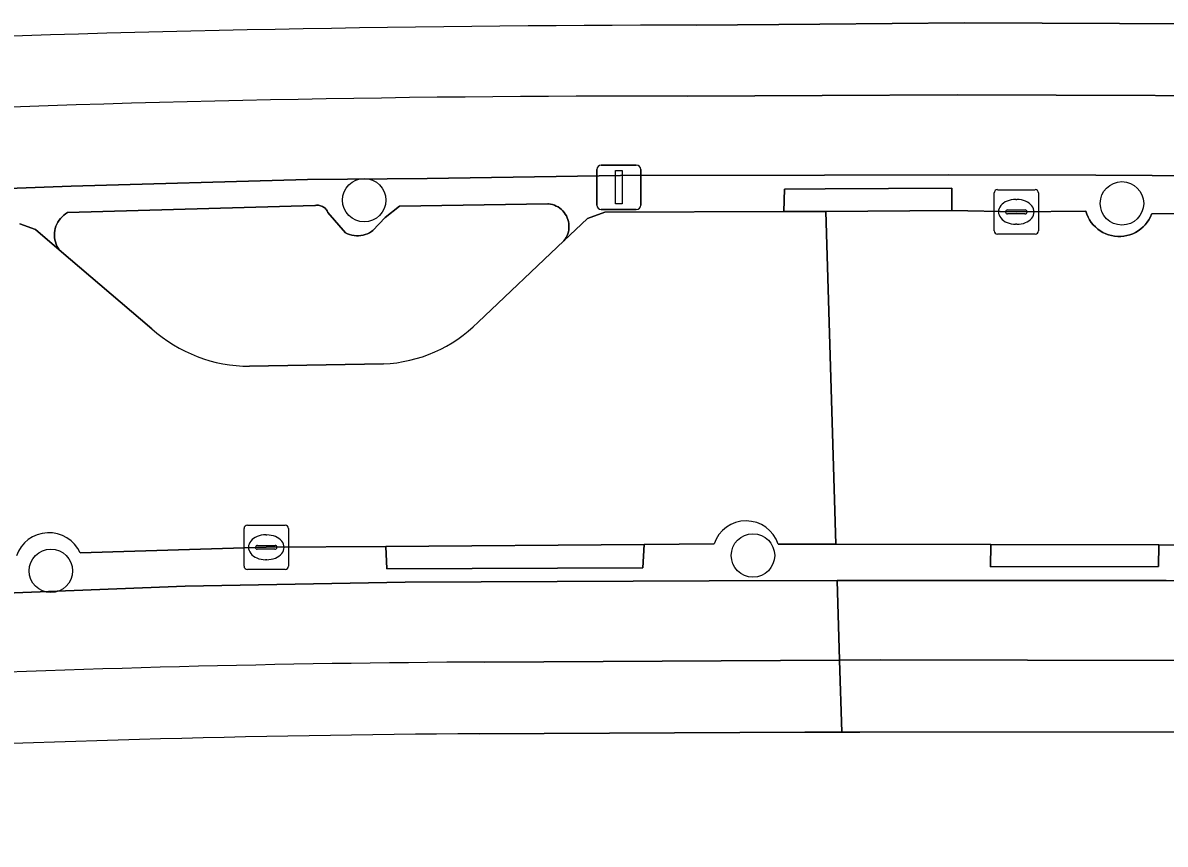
# Model space of a CAD drawing. Extents: x 157320 to 158835, y 386650 to 388491.
# Drawn here: x 158120.43 to 158146.17, y 387813.66 to 387832.17 of the extents above; entities that cross this region are included whole.
import ezdxf

# ---------------------------------------------------------------- set-up
doc = ezdxf.new("R2010")
doc.units = 0
for name, color, linetype in [('IMGEO_Berm_open', 7, 'Continuous'), ('IMGEO_Boom', 7, 'Continuous'), ('IMGEO_Erf', 7, 'Continuous'), ('IMGEO_Fietspad_open', 7, 'Continuous'), ('IMGEO_Kolk', 7, 'Continuous'), ('IMGEO_Lichtmast', 7, 'Continuous'), ('IMGEO_Rijbaan_lokaal_open', 7, 'Continuous'), ('IMGEO_Verkeerseiland_groen', 7, 'Continuous'), ('IMGEO_Voetpad_open', 7, 'Continuous')]:
    doc.layers.add(name, color=color, linetype=linetype)

msp = doc.modelspace()

# ---------------------------------------------------------------- linework, layer by layer
at = {"layer": 'IMGEO_Berm_open'}
for points in [[(158150.948, 387828.696), (158144.604, 387828.734), (158141.282, 387828.741), (158138.496, 387828.735), (158133.9, 387828.724), (158129.543, 387828.663), (158126.85, 387828.634), (158121.522, 387828.49), (158105.856, 387827.907)], [(158120.366, 387827.636), (158120.718, 387827.509), (158121.253, 387827.053), (158121.228, 387827.09), (158121.204, 387827.135), (158121.183, 387827.183), (158121.167, 387827.231), (158121.156, 387827.281), (158121.148, 387827.332), (158121.146, 387827.384), (158121.148, 387827.435), (158121.154, 387827.486), (158121.165, 387827.536), (158121.181, 387827.585), (158121.201, 387827.633), (158121.225, 387827.678), (158121.253, 387827.721), (158121.284, 387827.762), (158121.319, 387827.799), (158121.358, 387827.834), (158121.399, 387827.864), (158121.443, 387827.891), (158127.009, 387828.051), (158127.026, 387828.054), (158127.049, 387828.057), (158127.072, 387828.057), (158127.096, 387828.056), (158127.119, 387828.052), (158127.142, 387828.046), (158127.164, 387828.038), (158127.185, 387828.029), (158127.205, 387828.017), (158127.225, 387828.004), (158127.243, 387827.989), (158127.259, 387827.972), (158127.274, 387827.954), (158127.288, 387827.935), (158127.299, 387827.914), (158127.309, 387827.893), (158127.703, 387827.438), (158127.749, 387827.416), (158127.797, 387827.398), (158127.847, 387827.384), (158127.897, 387827.375), (158127.948, 387827.371), (158127.999, 387827.371), (158128.05, 387827.375), (158128.101, 387827.384), (158128.15, 387827.398), (158128.198, 387827.416), (158128.244, 387827.438), (158128.288, 387827.464), (158128.32, 387827.487), (158128.598, 387827.782), (158128.918, 387828.034), (158132.264, 387828.092), (158132.275, 387828.091), (158132.321, 387828.084), (158132.365, 387828.073), (158132.409, 387828.059), (158132.451, 387828.04), (158132.492, 387828.018), (158132.53, 387827.992), (158132.566, 387827.963), (158132.599, 387827.931), (158132.629, 387827.896), (158132.655, 387827.858), (158132.679, 387827.819), (158132.698, 387827.777), (158132.714, 387827.734), (158132.726, 387827.689), (158132.734, 387827.644), (158132.738, 387827.598), (158132.737, 387827.552), (158132.733, 387827.506), (158132.724, 387827.46), (158132.712, 387827.416), (158132.695, 387827.373), (158132.675, 387827.332), (158132.651, 387827.292), (158132.624, 387827.255), (158133.157, 387827.76), (158133.549, 387827.905), (158137.581, 387827.915), (158137.59, 387828.419), (158138.506, 387828.424), (158141.361, 387828.441), (158141.364, 387827.937), (158142.814, 387827.906), (158144.382, 387827.922), (158144.404, 387827.856), (158144.432, 387827.792), (158144.465, 387827.73), (158144.504, 387827.672), (158144.547, 387827.618), (158144.596, 387827.568), (158144.648, 387827.522), (158144.705, 387827.481), (158144.765, 387827.446), (158144.828, 387827.416), (158144.893, 387827.391), (158144.961, 387827.373), (158145.029, 387827.36), (158145.099, 387827.354), (158145.168, 387827.354), (158145.238, 387827.361), (158145.307, 387827.373), (158145.374, 387827.392), (158145.439, 387827.416), (158145.502, 387827.446), (158145.562, 387827.482), (158145.618, 387827.523), (158145.671, 387827.569), (158145.719, 387827.619), (158145.763, 387827.674), (158145.801, 387827.732), (158145.835, 387827.793), (158145.862, 387827.857), (158145.866, 387827.867), (158149.132, 387827.886)], [(158136.006, 387820.424), (158134.43, 387820.411), (158134.405, 387819.889), (158128.636, 387819.867), (158128.615, 387820.364), (158125.917, 387820.35), (158121.728, 387820.221)], [(158149.718, 387820.403), (158148.268, 387820.397), (158146.028, 387820.406), (158146.017, 387819.913), (158142.237, 387819.912), (158142.238, 387820.413), (158138.753, 387820.419), (158137.45, 387820.421)], [(158100.257, 387818.545), (158119.08, 387819.279), (158124.089, 387819.471), (158126.569, 387819.519), (158129.05, 387819.564), (158135.899, 387819.597), (158138.778, 387819.598), (158146.189, 387819.599), (158149.616, 387819.591), (158156.888, 387819.519), (158166.231, 387819.447), (158178.182, 387819.211), (158184.378, 387819.064), (158192.499, 387818.85), (158199.583, 387818.672), (158205.715, 387818.531), (158210.429, 387818.411), (158215.042, 387818.276), (158217.361, 387818.195), (158222.79, 387817.966), (158229.885, 387817.639), (158235.651, 387817.345)]]:
    msp.add_lwpolyline(points, dxfattribs=at)
for points in [[(158141.361, 387828.441), (158138.506, 387828.424), (158137.59, 387828.419), (158137.581, 387827.915), (158138.521, 387827.92), (158141.364, 387827.937)], [(158134.43, 387820.411), (158128.615, 387820.364), (158128.636, 387819.867), (158134.405, 387819.889)], [(158146.028, 387820.406), (158142.238, 387820.413), (158142.237, 387819.912), (158146.017, 387819.913)]]:
    msp.add_lwpolyline(points, close=True, dxfattribs=at)
for centre, radius, start, end in [((158136.728, 387820.183), 0.761, 18.1999, 161.562), ((158121.023, 387819.908), 0.771, 23.9804, 161.4419)]:
    msp.add_arc(centre, radius, start, end, dxfattribs=at)
at = {"layer": 'IMGEO_Boom'}
for centre in [(158128.125, 387828.172), (158145.195, 387828.1), (158136.883, 387820.165), (158121.067, 387819.817)]:
    msp.add_circle(centre, 0.489, dxfattribs=at)
at = {"layer": 'IMGEO_Erf'}
for points in [[(158135.612, 387832.115), (158138.391, 387832.139), (158141.649, 387832.168), (158150.384, 387832.129)], [(158233.4, 387814.032), (158228.851, 387814.277), (158222.512, 387814.575), (158214.817, 387814.856), (158211.118, 387814.965), (158206.387, 387815.079), (158200.169, 387815.233), (158178.014, 387815.797), (158166.582, 387816.028), (158161.156, 387816.09), (158153.357, 387816.129), (158147.262, 387816.191), (158139.292, 387816.182), (158138.883, 387816.18), (158138.051, 387816.181), (158130.711, 387816.148)]]:
    msp.add_lwpolyline(points, dxfattribs=at)
for centre, radius, start, end in [((158136.039, 387322.222), 509.894, 90.048, 92.32342), ((158133.188, 387448.08), 368.077, 90.38554, 92.76763)]:
    msp.add_arc(centre, radius, start, end, dxfattribs=at)
at = {"layer": 'IMGEO_Fietspad_open'}
for points in [[(158210.451, 387829.38), (158202.442, 387829.586), (158191.448, 387829.85), (158179.424, 387830.148), (158171.419, 387830.284), (158154.752, 387830.479), (158150.413, 387830.515), (158141.481, 387830.547), (158138.441, 387830.532), (158135.404, 387830.518)], [(158101.353, 387827.751), (158105.856, 387827.907), (158121.522, 387828.49), (158126.85, 387828.634), (158129.543, 387828.663), (158133.9, 387828.724), (158138.496, 387828.735), (158141.282, 387828.741), (158144.604, 387828.734), (158150.948, 387828.696), (158162.551, 387828.591), (158167.786, 387828.523), (158172.194, 387828.462), (158176.105, 387828.385), (158179.718, 387828.333), (158184.235, 387828.222), (158192.966, 387828.002)], [(158130.843, 387817.762), (158138.833, 387817.806), (158138.778, 387819.598), (158135.899, 387819.597), (158129.05, 387819.564), (158126.569, 387819.519), (158124.089, 387819.471), (158119.08, 387819.279), (158100.257, 387818.545), (158090.007, 387818.154), (158055.331, 387816.789), (158043.299, 387816.302), (158033.665, 387815.894), (158025.822, 387815.511), (158017.098, 387815.02), (158006.675, 387814.461)], [(158178.182, 387819.211), (158166.231, 387819.447), (158156.888, 387819.519), (158149.616, 387819.591), (158146.189, 387819.599), (158138.778, 387819.598), (158138.833, 387817.806), (158139.761, 387817.811), (158146.373, 387817.798), (158153.404, 387817.729), (158161.4, 387817.68), (158166.401, 387817.64), (158178.41, 387817.407), (158189.28, 387817.135), (158199.436, 387816.866), (158206.452, 387816.707), (158210.433, 387816.602), (158215.444, 387816.455), (158222.449, 387816.189), (158228.913, 387815.876), (158233.441, 387815.648), (158238.444, 387815.332)]]:
    msp.add_lwpolyline(points, dxfattribs=at)
for centre, radius, start, end in [((158134.779, 387400.008), 430.511, 89.91678, 92.58314), ((158132.613, 387479.335), 338.432, 90.29958, 92.63055)]:
    msp.add_arc(centre, radius, start, end, dxfattribs=at)
at = {"layer": 'IMGEO_Kolk'}
for p, q in [((158142.314, 387827.482), (158142.314, 387828.334)), ((158142.389, 387828.408), (158143.241, 387828.408)), ((158142.802, 387828.188), (158142.827, 387828.188)), ((158143.315, 387828.334), (158143.315, 387827.482)), ((158142.573, 387827.902), (158142.573, 387827.914)), ((158142.616, 387827.951), (158143.014, 387827.951)), ((158143.057, 387827.914), (158143.057, 387827.902)), ((158143.011, 387827.865), (158142.613, 387827.865)), ((158143.241, 387827.408), (158142.389, 387827.408)), ((158142.825, 387827.628), (158142.8, 387827.628)), ((158125.417, 387819.923), (158125.417, 387820.775)), ((158125.492, 387820.849), (158126.344, 387820.849)), ((158126.418, 387820.775), (158126.418, 387819.923)), ((158125.905, 387820.629), (158125.93, 387820.629)), ((158125.676, 387820.343), (158125.676, 387820.355)), ((158126.114, 387820.306), (158125.716, 387820.306)), ((158125.719, 387820.392), (158126.117, 387820.392)), ((158126.16, 387820.355), (158126.16, 387820.343)), ((158125.928, 387820.069), (158125.903, 387820.069)), ((158126.344, 387819.849), (158125.492, 387819.849))]:
    msp.add_line(p, q, dxfattribs=at)
for points in [[(158142.314, 387827.482), (158142.314, 387828.334)], [(158142.389, 387828.408), (158143.241, 387828.408)], [(158143.315, 387828.334), (158143.315, 387827.482)], [(158143.241, 387827.408), (158142.389, 387827.408)], [(158125.417, 387819.923), (158125.417, 387820.775)], [(158125.492, 387820.849), (158126.344, 387820.849)], [(158126.418, 387820.775), (158126.418, 387819.923)], [(158126.344, 387819.849), (158125.492, 387819.849)]]:
    msp.add_lwpolyline(points, dxfattribs=at)
for centre, radius, start, end in [((158142.391, 387828.332), 0.0765, 91.552, 178.448), ((158142.391, 387828.332), 0.0765, 91.552, 178.448), ((158143.239, 387828.332), 0.0765, 1.552, 88.448), ((158143.239, 387828.332), 0.0765, 1.552, 88.448), ((158142.613, 387827.911), 0.0403, 85.8775, 175.7526), ((158142.61, 387827.901), 0.0366, 178.938, 274.7102), ((158143.014, 387827.908), 0.043, 264.8664, 352.4533), ((158143.018, 387827.913), 0.0386, 1.7309, 96.639), ((158142.391, 387827.484), 0.0765, 181.552, 268.448), ((158142.391, 387827.484), 0.0765, 181.552, 268.448), ((158143.239, 387827.484), 0.0765, 271.552, 358.448), ((158143.239, 387827.484), 0.0765, 271.552, 358.448), ((158125.494, 387820.773), 0.0765, 91.552, 178.448), ((158125.494, 387820.773), 0.0765, 91.552, 178.448), ((158126.342, 387820.773), 0.0765, 1.552, 88.448), ((158126.342, 387820.773), 0.0765, 1.552, 88.448), ((158125.716, 387820.352), 0.0403, 85.8775, 175.7526), ((158125.713, 387820.342), 0.0366, 178.938, 274.7102), ((158126.117, 387820.349), 0.043, 264.8664, 352.4533), ((158126.121, 387820.354), 0.0386, 1.7309, 96.639), ((158125.494, 387819.925), 0.0765, 181.552, 268.448), ((158125.494, 387819.925), 0.0765, 181.552, 268.448), ((158126.342, 387819.925), 0.0765, 271.552, 358.448), ((158126.342, 387819.925), 0.0765, 271.552, 358.448)]:
    msp.add_arc(centre, radius, start, end, dxfattribs=at)
for centre, major_axis, ratio, start_param, end_param in [((158142.801, 387827.908), (-0.387, 0.002), 0.722429, 4.712389, 7.853982), ((158142.826, 387827.908), (-0.39, 0.002), 0.717154, 1.570796, 4.712389), ((158125.904, 387820.349), (-0.387, 0.002), 0.722429, 4.712389, 7.853982), ((158125.929, 387820.349), (-0.39, 0.002), 0.717154, 1.570796, 4.712389)]:
    msp.add_ellipse(centre, major_axis=major_axis, ratio=ratio, start_param=start_param, end_param=end_param, dxfattribs=at)
at = {"layer": 'IMGEO_Lichtmast'}
for p, q in [((158133.465, 387828.962), (158134.255, 387828.962)), ((158134.255, 387828.962), (158133.465, 387828.962)), ((158133.365, 387828.062), (158133.365, 387828.862)), ((158133.365, 387828.862), (158133.365, 387828.062)), ((158134.355, 387828.862), (158134.355, 387828.062)), ((158134.355, 387828.062), (158134.355, 387828.862)), ((158134.255, 387827.962), (158133.465, 387827.962)), ((158133.465, 387827.962), (158134.255, 387827.962))]:
    msp.add_line(p, q, dxfattribs=at)
msp.add_lwpolyline([(158133.785, 387828.837), (158133.935, 387828.837), (158133.935, 387828.087), (158133.785, 387828.087), (158133.785, 387828.837)], dxfattribs=at)
for centre, start, end in [((158133.465, 387828.862), 90, 180), ((158133.465, 387828.862), 90, 180), ((158134.255, 387828.862), 0, 90), ((158134.255, 387828.862), 360, 90), ((158133.465, 387828.062), 180, 270), ((158133.465, 387828.062), 180, 270), ((158134.255, 387828.062), 270, 0), ((158134.255, 387828.062), 270, 0)]:
    msp.add_arc(centre, 0.1, start, end, dxfattribs=at)
at = {"layer": 'IMGEO_Rijbaan_lokaal_open'}
for points in [[(158137.45, 387820.421), (158138.753, 387820.419), (158138.521, 387827.92), (158137.581, 387827.915), (158133.549, 387827.905), (158133.157, 387827.76), (158132.624, 387827.255), (158130.69, 387825.425)], [(158149.132, 387827.886), (158145.866, 387827.867), (158145.862, 387827.857), (158145.835, 387827.793), (158145.801, 387827.732), (158145.763, 387827.674), (158145.719, 387827.619), (158145.671, 387827.569), (158145.618, 387827.523), (158145.562, 387827.482), (158145.502, 387827.446), (158145.439, 387827.416), (158145.374, 387827.392), (158145.307, 387827.373), (158145.238, 387827.361), (158145.168, 387827.354), (158145.099, 387827.354), (158145.029, 387827.36), (158144.961, 387827.373), (158144.893, 387827.391), (158144.828, 387827.416), (158144.765, 387827.446), (158144.705, 387827.481), (158144.648, 387827.522), (158144.596, 387827.568), (158144.547, 387827.618), (158144.504, 387827.672), (158144.465, 387827.73), (158144.432, 387827.792), (158144.404, 387827.856), (158144.382, 387827.922), (158142.814, 387827.906), (158141.364, 387827.937), (158138.521, 387827.92), (158138.753, 387820.419), (158142.238, 387820.413), (158146.028, 387820.406), (158148.268, 387820.397)], [(158123.341, 387825.273), (158121.253, 387827.053), (158120.718, 387827.509), (158120.366, 387827.636)], [(158128.558, 387824.483), (158125.54, 387824.428)], [(158121.728, 387820.221), (158125.917, 387820.35), (158128.615, 387820.364), (158134.43, 387820.411), (158136.006, 387820.424)]]:
    msp.add_lwpolyline(points, dxfattribs=at)
for centre, radius, start, end in [((158128.433, 387827.65), 3.169, 272.2623, 315.4131), ((158125.554, 387827.749), 3.321, 228.2074, 269.7525), ((158136.728, 387820.183), 0.761, 18.1999, 161.562), ((158121.023, 387819.908), 0.771, 23.9804, 161.4419)]:
    msp.add_arc(centre, radius, start, end, dxfattribs=at)
at = {"layer": 'IMGEO_Verkeerseiland_groen'}
for points in [[(158127.309, 387827.893), (158127.299, 387827.914), (158127.288, 387827.935), (158127.274, 387827.954), (158127.259, 387827.972), (158127.243, 387827.989), (158127.225, 387828.004), (158127.205, 387828.017), (158127.185, 387828.029), (158127.164, 387828.038), (158127.142, 387828.046), (158127.119, 387828.052), (158127.096, 387828.056), (158127.072, 387828.057), (158127.049, 387828.057), (158127.026, 387828.054), (158127.009, 387828.051), (158121.443, 387827.891), (158121.399, 387827.864), (158121.358, 387827.834), (158121.319, 387827.799), (158121.284, 387827.762), (158121.253, 387827.721), (158121.225, 387827.678), (158121.201, 387827.633), (158121.181, 387827.585), (158121.165, 387827.536), (158121.154, 387827.486), (158121.148, 387827.435), (158121.146, 387827.384), (158121.148, 387827.332), (158121.156, 387827.281), (158121.167, 387827.231), (158121.183, 387827.183), (158121.204, 387827.135), (158121.228, 387827.09), (158121.253, 387827.053), (158123.341, 387825.273)], [(158130.69, 387825.425), (158132.624, 387827.255), (158132.651, 387827.292), (158132.675, 387827.332), (158132.695, 387827.373), (158132.712, 387827.416), (158132.724, 387827.46), (158132.733, 387827.506), (158132.737, 387827.552), (158132.738, 387827.598), (158132.734, 387827.644), (158132.726, 387827.689), (158132.714, 387827.734), (158132.698, 387827.777), (158132.679, 387827.819), (158132.655, 387827.858), (158132.629, 387827.896), (158132.599, 387827.931), (158132.566, 387827.963), (158132.53, 387827.992), (158132.492, 387828.018), (158132.451, 387828.04), (158132.409, 387828.059), (158132.365, 387828.073), (158132.321, 387828.084), (158132.275, 387828.091), (158132.264, 387828.092), (158128.918, 387828.034), (158128.598, 387827.782), (158128.32, 387827.487), (158128.288, 387827.464), (158128.244, 387827.438), (158128.198, 387827.416), (158128.15, 387827.398), (158128.101, 387827.384), (158128.05, 387827.375), (158127.999, 387827.371), (158127.948, 387827.371), (158127.897, 387827.375), (158127.847, 387827.384), (158127.797, 387827.398), (158127.749, 387827.416), (158127.703, 387827.438), (158127.309, 387827.893)], [(158125.54, 387824.428), (158128.558, 387824.483)]]:
    msp.add_lwpolyline(points, dxfattribs=at)
for centre, radius, start, end in [((158128.433, 387827.65), 3.169, 272.2623, 315.4131), ((158125.554, 387827.749), 3.321, 228.2074, 269.7525)]:
    msp.add_arc(centre, radius, start, end, dxfattribs=at)
at = {"layer": 'IMGEO_Voetpad_open'}
for points in [[(158191.709, 387831.45), (158187.694, 387831.557), (158186.255, 387831.595), (158179.309, 387831.746), (158171.536, 387831.886), (158158.588, 387832.033), (158154.051, 387832.086), (158152.788, 387832.101), (158150.384, 387832.129), (158141.649, 387832.168), (158138.391, 387832.139), (158135.612, 387832.115)], [(158135.404, 387830.518), (158138.441, 387830.532), (158141.481, 387830.547), (158150.413, 387830.515), (158154.752, 387830.479), (158171.419, 387830.284), (158179.424, 387830.148), (158191.448, 387829.85), (158202.442, 387829.586), (158210.451, 387829.38), (158213.954, 387829.282), (158217.46, 387829.168), (158224.468, 387828.924), (158229.547, 387828.67), (158234.448, 387828.353)], [(158130.711, 387816.148), (158138.051, 387816.181), (158138.883, 387816.18), (158138.833, 387817.806), (158130.843, 387817.762)], [(158178.41, 387817.407), (158166.401, 387817.64), (158161.4, 387817.68), (158153.404, 387817.729), (158146.373, 387817.798), (158139.761, 387817.811), (158138.833, 387817.806), (158138.883, 387816.18), (158139.292, 387816.182), (158147.262, 387816.191), (158153.357, 387816.129), (158161.156, 387816.09), (158166.582, 387816.028), (158178.014, 387815.797), (158200.169, 387815.233), (158206.387, 387815.079), (158211.118, 387814.965), (158214.817, 387814.856), (158222.512, 387814.575), (158228.851, 387814.277), (158233.4, 387814.032), (158233.416, 387814.04), (158241.156, 387813.659)]]:
    msp.add_lwpolyline(points, dxfattribs=at)
for centre, radius, start, end in [((158136.039, 387322.222), 509.894, 90.048, 92.32342), ((158134.779, 387400.008), 430.511, 89.91678, 92.58314), ((158132.613, 387479.335), 338.432, 90.29958, 92.63055), ((158133.188, 387448.08), 368.077, 90.38554, 92.76763)]:
    msp.add_arc(centre, radius, start, end, dxfattribs=at)

doc.saveas('drawing.dxf')
